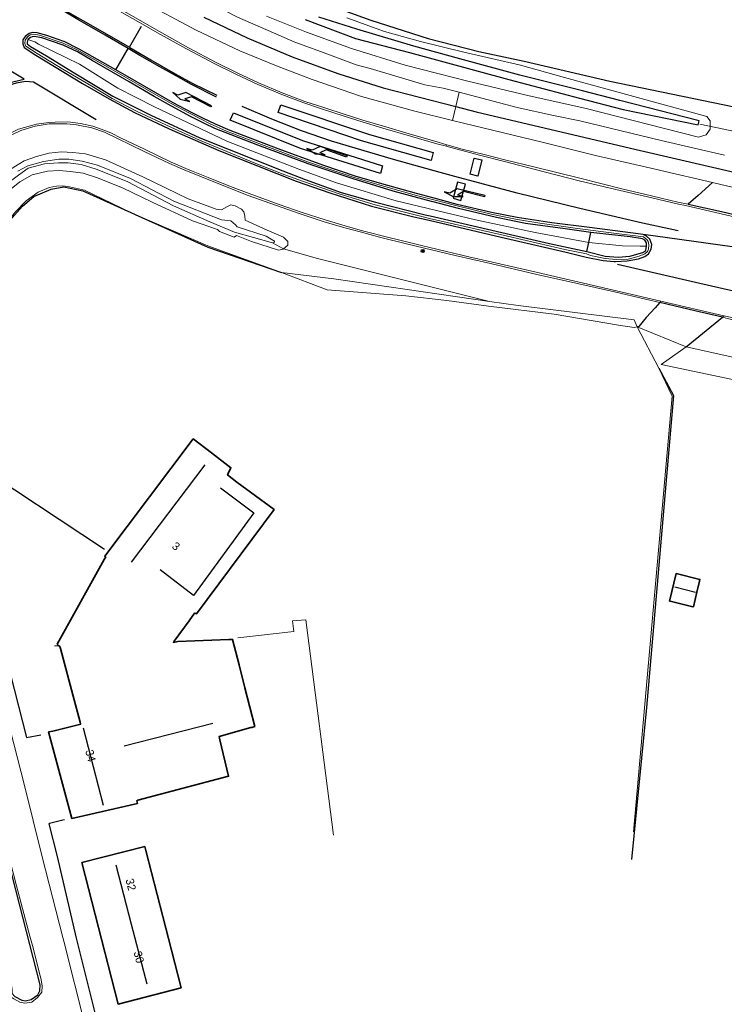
# Model space of a CAD drawing. Header units: metres. Extents: x 169249 to 194689, y 406250 to 412203.
# Tile 423 of 442: x 193196 to 193283, y 411645 to 411767. Entities that reach past the tile are written whole.
import ezdxf
from ezdxf.enums import TextEntityAlignment as Align

# ---------------------------------------------------------------- set-up
doc = ezdxf.new("R2010")
doc.units = ezdxf.units.M
doc.linetypes.add('BGT_NLCS_N264$0$AM-AS', pattern=[16, 10, -2, 2, -2])
doc.layers.get('0').update_dxf_attribs({"linetype": 'CONTINUOUS'})
for name, color, linetype, lineweight in [('BGT_NLCS_N264$0$B-WE-AM-AS_KUNSTWERK_DUIKER-GV', 252, 'BGT_NLCS_N264$0$AM-AS', 18), ('BGT_NLCS_N264$0$B-WE-IE-TERREINAFSCHEIDING_KUNSTMATIG_HEKWERK-G', 252, 'BGT_NLCS_N264$0$IE-TERREINAFSCHEIDING-KUNSTMATIG', 18), ('BGT_NLCS_N264$0$B-WE-OG-BREUKLIJN-G', 252, 'CONTINUOUS', 18), ('BGT_NLCS_N264$0$B-WE-OG-TOPOGRAFIE_BEBOUWING-G', 252, 'CONTINUOUS', 35), ('BGT_NLCS_N264$0$B-WE-OG-TOPOGRAFIE_TERREIN_ONBEGROEID-GV', 252, 'CONTINUOUS', 18), ('BGT_NLCS_N264$0$B-WE-OG-TOPOGRAFIE_WATER-GV', 252, 'CONTINUOUS', 18), ('BGT_NLCS_N264$0$B-WE-OG-TOPOGRAFIE_WEG_BERM-GV', 252, 'CONTINUOUS', 18), ('BGT_NLCS_N264$0$B-WE-OG-TOPOGRAFIE_WEG_RIJWEG-GV', 252, 'CONTINUOUS', 18), ('BGT_NLCS_N264$0$B-WE-OG-TOPOGRAFIE_WEG_RIJWIELPAD-GV', 252, 'CONTINUOUS', 18), ('BGT_NLCS_N264$0$B-WE-OG-TOPOGRAFIE_WEG_VERHARD-G', 252, 'CONTINUOUS', 18), ('BGT_NLCS_N264$0$B-WE-VW-MARKERING_PIJL-S', 252, 'CONTINUOUS', 25), ('X-XX-AL-REFERENTIE-G', 7, 'CONTINUOUS', 18)]:
    doc.layers.add(name, color=color, linetype=linetype, lineweight=lineweight)
for name, color, linetype in [('BGT_NLCS_N264$0$B-WE-IE-MEUBILAIR_WEGMEUBILAIR-G', 252, 'CONTINUOUS'), ('BGT_NLCS_N264$0$B-WE-IE-MEUBILAIR_WEGMEUBILAIR-S', 252, 'CONTINUOUS'), ('BGT_NLCS_N264$0$B-WE-IE-TERREINAFSCHEIDING_KUNSTMATIG_HEKWERK_RASTER-G', 252, 'CONTINUOUS'), ('BGT_NLCS_N264$0$B-WE-KG-KADASTRAAL_NOK-G', 252, 'CONTINUOUS'), ('BGT_NLCS_N264$0$B-WE-OG-TOPOGRAFIE_WATER_SLOOT-GV', 252, 'CONTINUOUS'), ('BGT_NLCS_N264$0$B-WE-OG-TOPOGRAFIE_WEG_INRIT-GV', 252, 'CONTINUOUS'), ('BGT_NLCS_N264$0$B-WE-OG-TOPOGRAFIE_WEG_VERKEERSEILAND-GV', 252, 'CONTINUOUS'), ('BGT_NLCS_N264$0$B-WE-OG-TOPOGRAFIE_WEG_VOETPAD-G', 252, 'CONTINUOUS'), ('BGT_NLCS_N264$0$B-WE-VH-KANTOPSLUITING-G', 252, 'CONTINUOUS'), ('BGT_NLCS_N264$0$B-WE-VW-MARKERING-G', 252, 'CONTINUOUS'), ('BGT_NLCS_N264$0$Label_Nummeraanduidingreeks', 252, 'CONTINUOUS')]:
    doc.layers.add(name, color=color, linetype=linetype)
doc.styles.add('BGT_NLCS_N264$0$STANDARD', font='txt')
doc.linetypes.add('BGT_NLCS_N264$0$IE-TERREINAFSCHEIDING-KUNSTMATIG', pattern='A,4,[82,NLCS.SHX,S=0.75,R=90,X=0,Y=0],4,-2', length=10)

# ---------------------------------------------------------------- blocks, each defined once
blk = doc.blocks.new('BGT_NLCS_N264$0$B-SVW-MARKERING_PIJL_LA_5.0')
for p, q in [((0, 0.07), (2.7, 0.07)), ((0, -0.08), (0, 0.07)), ((3.8, 0.97), (2.6, 0.67)), ((2.6, 0.67), (3.3, 0.67)), ((2.7, 0.07), (3.3, 0.67)), ((3.55, -0.08), (4.3, 0.67)), ((5, 0.67), (3.8, 0.97)), ((4.3, 0.67), (5, 0.67)), ((0, -0.08), (3.55, -0.08))]:
    blk.add_line(p, q)
blk = doc.blocks.new('BGT_NLCS_N264$0$SIE-WEG_PAAL_ALGEMEEN_TYPE_02-SO')
at = {"ltscale": 0.5}
h = blk.add_hatch(color=256, dxfattribs=at)
h.paths.add_polyline_path([(0, 0), (0.1875, 0, 0.41421356), (0, 0.1875)])
h.paths.add_polyline_path([(0, -0.1875), (0, 0), (-0.1875, 0, 0.41421356)])
for p, q in [((-0.1875, 0), (0.1875, 0)), ((0, -0.1875), (0, 0.1875))]:
    blk.add_line(p, q, dxfattribs=at)
blk.add_circle((0, 0), 0.1875, dxfattribs=at)
blk = doc.blocks.new('BGT_NLCS_N264')
at = {"layer": 'BGT_NLCS_N264$0$B-WE-AM-AS_KUNSTWERK_DUIKER-GV'}
blk.add_line((193280.4, 411753.9, 12.37), (193290.33, 411751.81, 12.22), dxfattribs=at)
at = {"layer": 'BGT_NLCS_N264$0$B-WE-IE-MEUBILAIR_WEGMEUBILAIR-G'}
for points in [[(193247.31, 411750.35, 13.28), (193247.05, 411749.38, 13.3), (193238.38, 411751.83, 13.31), (193228.06, 411755.35, 13.31), (193228.41, 411756.29, 13.29), (193239.41, 411752.59, 13.29), (193247.31, 411750.35, 13.28)], [(193241, 411748.71, 13.36), (193240.74, 411747.75, 13.37), (193230.82, 411750.87, 13.37), (193222.11, 411754.37, 13.37), (193222.51, 411755.29, 13.36), (193231.06, 411751.87, 13.36), (193241, 411748.71, 13.36)], [(193253.35, 411749.44, 13.26), (193252.84, 411747.42, 13.31), (193251.88, 411747.66, 13.31), (193252.4, 411749.68, 13.25), (193253.35, 411749.44, 13.26)], [(193251.29, 411746.42, 13.35), (193250.33, 411746.7, 13.35), (193249.77, 411744.7, 13.39), (193250.74, 411744.43, 13.39), (193251.29, 411746.42, 13.35)]]:
    blk.add_polyline3d(points, dxfattribs=at)
at = {"layer": 'BGT_NLCS_N264$0$B-WE-IE-TERREINAFSCHEIDING_KUNSTMATIG_HEKWERK-G'}
blk.add_line((193275.3, 411723.61, 12.92), (193272.6, 411728.74, 12.95), dxfattribs=at)
for points in [[(193254.27, 411731.89, 12.78), (193244.07, 411733.35, 12.78), (193234.98, 411734.68, 12.84), (193228.47, 411735.47, 12.77)], [(193272.6, 411728.74, 12.95), (193272.26, 411729.6, 13), (193257.85, 411731.37, 12.78), (193254.27, 411731.89, 12.78)]]:
    blk.add_polyline3d(points, dxfattribs=at)
at = {"layer": 'BGT_NLCS_N264$0$B-WE-IE-TERREINAFSCHEIDING_KUNSTMATIG_HEKWERK_RASTER-G'}
blk.add_line((193209.76, 411742.94, 13.02), (193210.33, 411742.68, 13.02), dxfattribs=at)
for points in [[(193211.79, 411779.93, 12.83), (193219.03, 411775.51, 12.88), (193225.25, 411772.57, 12.95), (193232.44, 411769.39, 12.96), (193239.57, 411766.8, 12.96), (193246.67, 411764.54, 12.97), (193252.97, 411762.89, 12.96), (193258.6, 411761.72, 12.93), (193269.22, 411759.23, 12.93), (193284.65, 411756.05, 12.87)], [(193206.51, 411701.1, 13.14), (193189.71, 411712.19, 12.82), (193189.25, 411718.42, 12.89), (193189.13, 411721.69, 12.93), (193189.34, 411725, 12.94), (193189.56, 411728, 12.95), (193189.87, 411730.55, 12.96), (193190.56, 411733.47, 12.95), (193191.65, 411736.49, 12.97), (193193.07, 411739.32, 13.04), (193194.73, 411741.87, 13.08), (193196.34, 411743.69, 13.05), (193197.74, 411744.9, 13.05), (193199.9, 411745.83, 13.05), (193201.44, 411746.09, 13.05), (193203.82, 411745.61, 13.06), (193209.76, 411742.94, 13.02)], [(193210.33, 411742.68, 13.02), (193219.32, 411738.63, 12.96), (193228.47, 411735.47, 12.77)], [(193275.3, 411723.61, 12.92), (193277.13, 411720.19, 12.88), (193275, 411695.78, 12.88), (193273.76, 411681.46, 12.88), (193271.91, 411662.59, 12.81)]]:
    blk.add_polyline3d(points, dxfattribs=at)
at = {"layer": 'BGT_NLCS_N264$0$B-WE-KG-KADASTRAAL_NOK-G'}
for p, q in [((193209.85, 411699.53, 21.99), (193218.98, 411711.58, 22)), ((193279.87, 411695.73, 15.46), (193277.3, 411696.4, 15.44)), ((193206.38, 411669.3, 22.11), (193203.89, 411678.92, 22.07)), ((193208.93, 411676.73, 18.61), (193219.93, 411679.51, 18.69))]:
    blk.add_line(p, q, dxfattribs=at)
for points in [[(193220.9, 411708.76, 18.82), (193225.05, 411705.62, 18.75), (193217.54, 411695.38, 18.66), (193213.4, 411698.57, 18.69)], [(193211.81, 411647.13, 21.07), (193209.87, 411654.54, 21.04), (193207.95, 411661.88, 21.02)]]:
    blk.add_polyline3d(points, dxfattribs=at)
at = {"layer": 'BGT_NLCS_N264$0$B-WE-OG-BREUKLIJN-G'}
for points in [[(193266.6, 411739.2, 13.59), (193259.96, 411740.42, 13.56), (193252.56, 411742.03, 13.59), (193242.71, 411744.38, 13.56), (193235.31, 411746.62, 13.54), (193230.63, 411748.29, 13.53), (193221.67, 411751.79, 13.52), (193212.71, 411756.04, 13.54), (193208.16, 411758.37, 13.54), (193203.42, 411761.33, 13.52), (193198.32, 411763.82, 13.5), (193197.86, 411764.11, 13.5), (193197, 411764.39, 13.42)], [(193273.77, 411738.74, 13.46), (193272.99, 411738.76, 13.5), (193270.79, 411738.77, 13.55), (193266.6, 411739.2, 13.59)]]:
    blk.add_polyline3d(points, dxfattribs=at)
at = {"layer": 'BGT_NLCS_N264$0$B-WE-OG-TOPOGRAFIE_BEBOUWING-G'}
for points in [[(193200.85, 411689.13, 17.06), (193200.65, 411689.32, 17.07), (193206.46, 411699.84, 17.16), (193206.67, 411700.16, 20.11), (193206.54, 411700.24, 20.13), (193217.52, 411714.81, 20.13), (193219.79, 411713.07, 20.13), (193222.2, 411711.23, 20.13), (193222.16, 411711.14, 20.13)], [(193222.16, 411711.14, 20.13), (193221.78, 411710.35, 20.16), (193222.93, 411709.46, 17.39), (193227.55, 411706.04, 17.37), (193217.92, 411693.08, 17.33), (193217.71, 411693.19, 17.19), (193217.69, 411693.2, 17.17), (193217.01, 411692.25, 17.16), (193215.17, 411689.71, 17.14), (193215.05, 411689.54, 17.14), (193215.6, 411689.65, 16.1), (193221.93, 411689.91, 16.14), (193222.41, 411689.93, 16.14), (193223.21, 411686.75, 16.14), (193223.93, 411683.9, 16.15), (193225.15, 411679.1, 16.15), (193224.79, 411679, 16.15), (193224.67, 411678.97, 16.15), (193220.73, 411677.85, 16.16), (193220.82, 411677.47, 16.15), (193221.9, 411672.96, 16.14), (193221.91, 411672.93, 16.14), (193210.65, 411669.96, 16.18), (193210.53, 411669.9, 19.01), (193210.6, 411669.57, 19.01), (193202.47, 411667.71, 18.97), (193199.57, 411678.43, 18.94), (193200.08, 411678.55, 19.26), (193203.55, 411679.39, 21.37), (193203.54, 411679.44, 20.43), (193203.5, 411679.67, 16.16), (193202.76, 411682.44, 16.18), (193201.04, 411688.81, 16.09), (193200.95, 411689.03, 17.05), (193200.85, 411689.13, 17.06)], [(193279.61, 411693.96, 14.79), (193279.51, 411693.98, 14.79), (193276.69, 411694.68, 14.84), (193276.63, 411694.69, 14.84), (193277.45, 411698.1, 14.81), (193280.4, 411697.38, 14.81), (193280.34, 411697.15, 14.81), (193280.03, 411695.8, 14.8), (193279.61, 411693.96, 14.79)], [(193211.52, 411664.21, 18.18), (193211.65, 411663.7, 18.18), (193213.75, 411655.52, 18.19), (193214.82, 411651.36, 18.2), (193216.02, 411646.67, 18.21), (193208.19, 411644.66, 18.22), (193203.7, 411662.22, 18.21), (193211.52, 411664.21, 18.18)]]:
    blk.add_polyline3d(points, dxfattribs=at)
at = {"layer": 'BGT_NLCS_N264$0$B-WE-OG-TOPOGRAFIE_TERREIN_ONBEGROEID-GV', "linetype": 'Continuous'}
blk.add_line((193278.69, 411726.24, 13.02), (193272.6, 411728.74, 12.95), dxfattribs=at)
for points in [[(193209.76, 411742.94, 12.96), (193204.03, 411745.69, 13.05), (193202.17, 411746.12, 13.05), (193201.34, 411746.22, 13.05), (193200.53, 411746.19, 13.05), (193199.64, 411746.03, 13.05), (193198.27, 411745.44, 13.06), (193196.8, 411744.35, 13.05), (193195.47, 411743.01, 13.04), (193194.09, 411741.31, 13.04), (193192.78, 411739.22, 13.06), (193191.83, 411737.34, 12.98), (193191.51, 411736.55, 12.97)], [(193210.33, 411742.68, 12.95), (193209.95, 411742.84, 12.96), (193209.76, 411742.94, 12.96)], [(193228.47, 411735.47, 12.77), (193219.32, 411738.77, 12.88), (193210.33, 411742.68, 12.95)], [(193285.22, 411722.02, 12.89), (193275.6, 411724.07, 12.96), (193278.69, 411726.24, 13.02)]]:
    blk.add_polyline3d(points, dxfattribs=at)
at = {"layer": 'BGT_NLCS_N264$0$B-WE-OG-TOPOGRAFIE_WATER-GV'}
blk.add_line((193227.37, 411739.17, 12.64), (193228.71, 411738.39, 13.04), dxfattribs=at)
for points in [[(193226.6, 411767.31, 13.07), (193231.59, 411765.32, 13.07), (193237.15, 411763.28, 13.06), (193243.84, 411761.22, 13.07), (193251.6, 411759.23, 13.03), (193259.2, 411757.39, 13.09), (193266.1, 411755.86, 13.1), (193280.24, 411752.28, 13.1), (193281.18, 411752.58, 13.04), (193281.68, 411753.27, 13), (193281.68, 411754.3, 12.92), (193281.25, 411754.85, 12.9), (193263.59, 411759.68, 12.85), (193258.12, 411761.22, 12.89), (193250.93, 411762.85, 12.88), (193245.71, 411764.14, 12.87), (193241.24, 411765.37, 12.86), (193236.57, 411767.07, 12.83)], [(193223.8, 411743.02, 13.2), (193223.49, 411743.35, 13.2), (193222.71, 411743.75, 13.22), (193222.18, 411743.87, 13.22), (193221.67, 411743.64, 13.22), (193221.01, 411743.27, 13.22), (193220.36, 411743.34, 13.24), (193216.88, 411744.62, 13.24), (193211.28, 411747.36, 13.24), (193206.65, 411749.46, 13.22), (193204.14, 411750.22, 13.19), (193202.57, 411750.35, 13.16), (193201.17, 411750.47, 13.12), (193199.61, 411750.29, 13.07), (193198.05, 411749.88, 13.04), (193196.55, 411749.34, 13.02), (193195.98, 411748.99, 13.01), (193194.93, 411748.34, 13), (193193.85, 411747.62, 13), (193192.5, 411746.2, 13.01), (193191.13, 411744.41, 12.98), (193189.78, 411742.03, 12.95), (193188.3, 411738.91, 12.95), (193187.89, 411737.57, 12.95)], [(193195.76, 411748.04, 12.54), (193196.98, 411748.72, 12.55), (193198.95, 411749.26, 12.54), (193200.85, 411749.55, 12.52), (193202.09, 411749.53, 12.52), (193203.73, 411749.3, 12.54), (193205.65, 411748.81, 12.54), (193209.75, 411747.13, 12.54), (193215.12, 411744.33, 12.54), (193221.02, 411741.99, 12.54), (193221.44, 411741.98, 12.51), (193222.18, 411741.87, 12.51), (193222.77, 411741.41, 12.51), (193222.97, 411741.13, 12.51), (193226.58, 411739.97, 12.54), (193227.6, 411739.38, 12.61), (193227.6, 411739.23, 12.65), (193227.37, 411739.17, 12.64)], [(193227.37, 411739.17, 12.64), (193222.64, 411740.46, 12.55), (193219.59, 411741.78, 12.51), (193215.06, 411743.75, 12.53), (193209.31, 411746.76, 12.54), (193205.48, 411748.31, 12.55), (193203.61, 411748.9, 12.54), (193202.01, 411749.08, 12.52), (193200.79, 411749.08, 12.5), (193199.04, 411748.96, 12.49), (193197.03, 411748.41, 12.5), (193195.83, 411747.57, 12.5), (193194.12, 411746.27, 12.51), (193192.7, 411744.73, 12.5), (193191.58, 411743.18, 12.55), (193190.11, 411740.13, 12.55), (193189.14, 411737.85, 12.54), (193188.91, 411737.28, 12.54)], [(193189.52, 411737.11, 12.98), (193190.64, 411739.94, 12.99), (193191.83, 411742.39, 13), (193193.37, 411744.26, 13.02), (193194.7, 411745.68, 13.01), (193195.98, 411746.73, 13.04), (193197.52, 411747.6, 13.08), (193199.45, 411748.04, 13.08), (193200.86, 411748.13, 13.1), (193202.23, 411748.02, 13.11), (193203.87, 411747.79, 13.09), (193205.5, 411747.28, 13.07), (193208.72, 411745.97, 13.08), (193212.43, 411744.21, 13.02), (193217.44, 411741.9, 13.02), (193220.54, 411740.8, 13.02), (193220.78, 411740.55, 13.02), (193222.6, 411739.86, 13), (193222.87, 411740.07, 13.01), (193224.74, 411739.33, 13.01), (193228.12, 411738.26, 13.01), (193228.66, 411738.35, 13.04), (193228.71, 411738.39, 13.04)], [(193228.71, 411738.39, 13.04), (193229.25, 411738.88, 13.12), (193229.24, 411739.33, 13.13), (193228.71, 411739.84, 13.17), (193226.69, 411740.73, 13.21), (193223.95, 411741.96, 13.21), (193223.91, 411742.48, 13.2), (193223.8, 411743.02, 13.2)]]:
    blk.add_polyline3d(points, dxfattribs=at)
at = {"layer": 'BGT_NLCS_N264$0$B-WE-OG-TOPOGRAFIE_WATER_SLOOT-GV'}
blk.add_polyline3d([(193231.39, 411766.87, 11.97), (193237.64, 411764.54, 12.01), (193244.36, 411762.79, 12.05), (193256.68, 411759.45, 12.14), (193265.45, 411757.11, 12.24), (193270.87, 411755.7, 12.22), (193280.19, 411753.8, 12.31), (193280.32, 411754.28, 12.31), (193270.45, 411756.83, 12.19), (193265.82, 411758.04, 12.22), (193258.07, 411759.99, 12.07), (193250.61, 411762.01, 12.02), (193244.9, 411763.58, 11.98), (193237.82, 411765.66, 11.98), (193233.09, 411767.18, 11.98)], dxfattribs=at)
at = {"layer": 'BGT_NLCS_N264$0$B-WE-OG-TOPOGRAFIE_WEG_BERM-GV'}
for p, q in [((193248.95, 411751.14, 13.22), (193248.99, 411751.34, 13.32)), ((193275.41, 411731.73, 13.16), (193275.55, 411731.91, 13.26)), ((193283.2, 411729.91, 13.17), (193283.42, 411730.09, 13.26))]:
    blk.add_line(p, q, dxfattribs=at)
for points in [[(193248.99, 411751.34, 13.32), (193247.9, 411751.64, 13.32), (193244.33, 411752.68, 13.32), (193241.41, 411753.55, 13.33), (193238.55, 411754.39, 13.33), (193236.25, 411755.11, 13.32), (193233.86, 411755.92, 13.32), (193231.36, 411756.72, 13.32), (193228.57, 411757.78, 13.32), (193225.62, 411759, 13.29), (193223.05, 411760.23, 13.3), (193220.36, 411761.55, 13.3), (193216.94, 411763.38, 13.31), (193212.96, 411765.59, 13.31), (193208.68, 411768.05, 13.31), (193203.02, 411771.39, 13.3), (193197.86, 411774.53, 13.3), (193193.76, 411776.97, 13.3), (193188.26, 411780.42, 13.31), (193185.04, 411782.36, 13.35), (193182.88, 411783.7, 13.31), (193181.16, 411784.76, 13.32), (193181.81, 411785.77, 13.25)], [(193194.21, 411752.18, 13.11), (193196.11, 411753.12, 13.12), (193197.9, 411753.63, 13.19), (193199.65, 411753.91, 13.22), (193201.83, 411753.92, 13.28), (193203.03, 411753.8, 13.28), (193204.92, 411753.43, 13.29), (193206.52, 411752.89, 13.31), (193211.44, 411750.48, 13.33), (193214.58, 411749.01, 13.32), (193216.4, 411748.21, 13.3), (193220.3, 411746.63, 13.29), (193224.33, 411745.02, 13.32), (193227.71, 411743.83, 13.31), (193230.77, 411742.74, 13.33), (193233.78, 411741.78, 13.32), (193236.34, 411741.03, 13.32), (193238.23, 411740.54, 13.31), (193240.63, 411739.87, 13.3), (193244.17, 411739, 13.31), (193250.03, 411737.59, 13.3), (193254.39, 411736.59, 13.3), (193260.01, 411735.25, 13.3), (193265, 411734.14, 13.29), (193269.8, 411733.06, 13.3), (193273.66, 411732.18, 13.3), (193275.41, 411731.73, 13.16)], [(193248.99, 411751.34, 13.32), (193250.89, 411750.8, 13.31), (193253.63, 411750.13, 13.31), (193256.19, 411749.44, 13.31), (193259.96, 411748.53, 13.31), (193265.49, 411747.17, 13.3), (193270.71, 411745.86, 13.3), (193274.38, 411744.98, 13.3), (193275.57, 411744.7, 13.31), (193277.66, 411744.2, 13.26), (193278.93, 411743.94, 13.18)], [(193228.71, 411738.39, 13.04), (193232.93, 411737.21, 13.15), (193254.27, 411731.89, 12.78)], [(193303.38, 411725.19, 13.25), (193301.91, 411725.63, 13.32), (193300.11, 411726.04, 13.38), (193298.08, 411726.52, 13.37), (193292.76, 411727.76, 13.32), (193287.3, 411728.99, 13.28), (193286.88, 411729.08, 13.28), (193284.15, 411729.68, 13.29), (193283.2, 411729.91, 13.17)], [(193301.79, 411720.93, 12.84), (193285.59, 411724.73, 13.16), (193278.69, 411726.24, 13.02)]]:
    blk.add_polyline3d(points, dxfattribs=at)
at = {"layer": 'BGT_NLCS_N264$0$B-WE-OG-TOPOGRAFIE_WEG_INRIT-GV'}
blk.add_line((193278.69, 411726.24, 13.02), (193283.2, 411729.91, 13.17), dxfattribs=at)
for points in [[(193281.97, 411746.64, 13.2), (193280.18, 411745.02, 13.2), (193278.93, 411743.94, 13.18)], [(193278.93, 411743.94, 13.18), (193283.09, 411743.03, 13.21), (193287.48, 411741.99, 13.21)], [(193275.41, 411731.73, 13.16), (193274.83, 411731.07, 13.16), (193273.72, 411729.9, 13.06), (193272.8, 411728.78, 12.96), (193272.6, 411728.74, 12.95)], [(193283.2, 411729.91, 13.17), (193279.77, 411730.72, 13.2), (193275.41, 411731.73, 13.16)]]:
    blk.add_polyline3d(points, dxfattribs=at)
at = {"layer": 'BGT_NLCS_N264$0$B-WE-OG-TOPOGRAFIE_WEG_RIJWEG-GV'}
for points in [[(193248.95, 411751.14, 13.22), (193247.77, 411751.45, 13.22), (193244.48, 411752.39, 13.23), (193241.03, 411753.39, 13.25), (193238.47, 411754.19, 13.25), (193236.27, 411754.87, 13.24), (193233.43, 411755.81, 13.24), (193231.26, 411756.55, 13.23), (193228.5, 411757.58, 13.23), (193225.52, 411758.83, 13.23), (193222.8, 411760.1, 13.23), (193220.11, 411761.43, 13.23), (193217.46, 411762.83, 13.23), (193216.58, 411763.3, 13.22), (193213.1, 411765.24, 13.22), (193210.94, 411766.45, 13.22), (193208.35, 411767.93, 13.23)], [(193196.74, 411763.57, 13.28), (193196.63, 411763.89, 13.3), (193196.65, 411764.32, 13.3), (193196.94, 411764.71, 13.29), (193197.27, 411764.97, 13.29), (193197.73, 411765.05, 13.28), (193198.46, 411764.93, 13.27), (193201.38, 411763.96, 13.31)], [(193273.38, 411739.88, 13.27), (193273.65, 411739.7, 13.27), (193273.8, 411739.56, 13.3), (193273.98, 411739.32, 13.29), (193274.07, 411738.9, 13.3), (193274, 411738.35, 13.29), (193273.89, 411738.1, 13.29), (193273.58, 411737.77, 13.27), (193272.84, 411737.48, 13.25), (193271.48, 411737.14, 13.23), (193270, 411737.09, 13.22), (193268.62, 411737.2, 13.23), (193266.83, 411737.6, 13.27), (193266.34, 411737.78, 13.32), (193263.62, 411738.34, 13.24), (193256.51, 411739.98, 13.24), (193246.83, 411742.19, 13.26), (193246.04, 411742.38, 13.26), (193240.09, 411743.89, 13.26), (193235.76, 411745.18, 13.27), (193231.22, 411746.75, 13.27), (193228.9, 411747.61, 13.29), (193225.08, 411749.09, 13.24), (193218.31, 411751.9, 13.25), (193214.75, 411753.5, 13.26), (193210.49, 411755.5, 13.26), (193207.46, 411757.07, 13.26), (193204.94, 411758.61, 13.27), (193201.32, 411760.71, 13.27), (193198.16, 411762.64, 13.27), (193196.74, 411763.57, 13.28)], [(193201.38, 411763.96, 13.31), (193203.12, 411763.11, 13.31), (193208.18, 411760.27, 13.31), (193212.75, 411757.61, 13.31), (193214.8, 411756.47, 13.32), (193216.98, 411755.28, 13.32), (193218.49, 411754.49, 13.32), (193219.62, 411753.92, 13.32), (193221.66, 411753.02, 13.32), (193225.99, 411751.37, 13.32), (193231.83, 411749.17, 13.34), (193233.91, 411748.45, 13.31), (193237.37, 411747.32, 13.3), (193241.15, 411746.18, 13.31), (193245.21, 411745.04, 13.31), (193247.37, 411744.48, 13.31), (193250.09, 411743.77, 13.31), (193254.51, 411742.72, 13.31), (193257.51, 411742.11, 13.29), (193260.55, 411741.58, 13.29), (193264.9, 411740.99, 13.29), (193269.39, 411740.38, 13.26), (193273.38, 411739.88, 13.27)], [(193184.44, 411738.55, 12.85), (193184.67, 411739.2, 12.85), (193185, 411740.15, 12.85), (193186.14, 411742.87, 12.89), (193187.31, 411745.33, 12.91), (193188.31, 411746.95, 12.94), (193189.75, 411748.86, 12.94), (193191.12, 411750.26, 12.96), (193192.33, 411751.26, 12.99), (193193.98, 411752.32, 13), (193195.85, 411753.25, 13.03), (193198.05, 411753.87, 13.13), (193199.6, 411754.09, 13.16), (193200.39, 411754.13, 13.19), (193201.95, 411754.16, 13.24), (193203.54, 411753.97, 13.25), (193205.05, 411753.62, 13.24), (193206.56, 411753.12, 13.22), (193207.28, 411752.81, 13.23), (193208.58, 411752.16, 13.22)], [(193208.58, 411752.16, 13.22), (193211.48, 411750.77, 13.25), (193214.77, 411749.17, 13.27), (193216.6, 411748.37, 13.27), (193217.51, 411748, 13.27), (193219.37, 411747.26, 13.27), (193222.16, 411746.14, 13.26), (193224.44, 411745.26, 13.27), (193228.2, 411743.9, 13.27), (193231.04, 411742.91, 13.27), (193233.91, 411742.01, 13.27), (193236.79, 411741.16, 13.27), (193238.7, 411740.62, 13.26), (193241.61, 411739.86, 13.26), (193244.51, 411739.15, 13.26), (193246.03, 411738.78, 13.27), (193246.89, 411738.56, 13.27), (193251.73, 411737.43, 13.28), (193254.67, 411736.77, 13.28), (193259.52, 411735.64, 13.28), (193267.75, 411733.73, 13.27), (193275.55, 411731.91, 13.26)], [(193309.14, 411736.58, 13.22), (193306.01, 411737.5, 13.26), (193303.12, 411738.19, 13.26), (193301.58, 411738.54, 13.27), (193296.73, 411739.65, 13.26), (193291.85, 411740.77, 13.26), (193289.45, 411741.3, 13.25), (193287.5, 411741.74, 13.25), (193283.58, 411742.63, 13.24), (193278.61, 411743.78, 13.24), (193277.76, 411743.97, 13.24), (193274.45, 411744.74, 13.23), (193269.95, 411745.78, 13.24), (193265.42, 411746.87, 13.26), (193259.95, 411748.25, 13.24), (193255.97, 411749.29, 13.26), (193253.05, 411750.03, 13.23), (193249.19, 411751.07, 13.22), (193248.95, 411751.14, 13.22)], [(193275.55, 411731.91, 13.26), (193283.37, 411730.11, 13.26), (193283.42, 411730.09, 13.26)], [(193283.42, 411730.09, 13.26), (193288.68, 411728.89, 13.26), (193300.35, 411726.21, 13.28), (193303.3, 411725.48, 13.28)]]:
    blk.add_polyline3d(points, dxfattribs=at)
at = {"layer": 'BGT_NLCS_N264$0$B-WE-OG-TOPOGRAFIE_WEG_RIJWIELPAD-GV'}
for p, q in [((193250.54, 411757.86, 13.22), (193250.11, 411756.06, 13.24)), ((193250.11, 411756.06, 13.24), (193249.71, 411754.36, 13.21)), ((193281.97, 411746.64, 13.2), (193285.44, 411745.8, 13.19))]:
    blk.add_line(p, q, dxfattribs=at)
for points in [[(193250.54, 411757.86, 13.22), (193248.52, 411758.34, 13.22), (193246.25, 411758.77, 13.27), (193239.48, 411760.78, 13.21), (193237.73, 411761.25, 13.29), (193233.43, 411762.86, 13.28), (193230.13, 411764.05, 13.3), (193227.49, 411765.23, 13.29), (193223.03, 411767.16, 13.3), (193218.33, 411769.61, 13.29), (193213.93, 411771.86, 13.32), (193208.04, 411775.29, 13.34), (193198.68, 411781.21, 13.28), (193193.28, 411784.81, 13.29), (193189.33, 411787.35, 13.34), (193184.99, 411790.34, 13.32)], [(193185.1, 411785.93, 13.3), (193186.1, 411785.33, 13.38), (193190.61, 411782.28, 13.32), (193196.85, 411778.12, 13.33), (193203.64, 411773.67, 13.32), (193210.88, 411769.27, 13.32), (193217.89, 411765.54, 13.33), (193223.32, 411762.98, 13.32), (193227.85, 411761.13, 13.3), (193232.28, 411759.42, 13.26), (193238.4, 411757.33, 13.27), (193245.03, 411755.52, 13.24), (193249.71, 411754.36, 13.21)], [(193283.43, 411750.05, 13.18), (193275.58, 411751.84, 13.2), (193265.48, 411754.28, 13.18), (193262.21, 411754.96, 13.24), (193257.74, 411755.97, 13.24), (193250.54, 411757.86, 13.22)], [(193249.71, 411754.36, 13.21), (193251.06, 411754.03, 13.21), (193260.83, 411751.66, 13.32), (193267.46, 411750, 13.21), (193275.21, 411748.22, 13.19), (193275.55, 411748.14, 13.19), (193281.97, 411746.64, 13.2)]]:
    blk.add_polyline3d(points, dxfattribs=at)
at = {"layer": 'BGT_NLCS_N264$0$B-WE-OG-TOPOGRAFIE_WEG_VERHARD-G'}
for p, q in [((193200.32, 411689.11, 13.02), (193200.85, 411689.13, 13.05)), ((193200.85, 411689.13, 13.05), (193200.97, 411689.14, 13.05))]:
    blk.add_line(p, q, dxfattribs=at)
for points in [[(193228.47, 411735.47, 12.77), (193234.14, 411733.31, 12.65), (193243.89, 411732.57, 12.63), (193248.99, 411731.98, 12.57), (193254.18, 411731.28, 12.57), (193262.33, 411730.29, 12.7), (193270.29, 411728.93, 12.89), (193272.25, 411728.66, 12.93), (193272.6, 411728.74, 12.95)], [(193272.17, 411666.03, 12.78), (193276.95, 411720.14, 12.89), (193275.3, 411723.61, 12.92)], [(193234.93, 411665.64, 12.73), (193231.51, 411692.36, 12.84), (193229.85, 411692.23, 12.89), (193230.02, 411690.92, 12.91), (193223.04, 411690.14, 12.94)], [(193194.03, 411688.63, 12.78), (193193.88, 411688.59, 12.78), (193192.59, 411688.22, 12.78), (193192.39, 411687.95, 12.78), (193192.38, 411687.66, 12.78), (193193.5, 411683.59, 12.78), (193196.54, 411671.94, 12.76), (193198.79, 411662.93, 12.76), (193201.34, 411652.91, 12.81), (193201.45, 411652.47, 12.81), (193204.08, 411642.12, 12.87), (193204.43, 411640.97, 12.98)], [(193194.69, 411645.68, 13.19), (193194.88, 411645.55, 13.2), (193195.24, 411645.31, 13.2), (193196.01, 411644.9, 13.19), (193196.63, 411644.76, 13.17), (193197.48, 411644.91, 13.1), (193198.21, 411645.46, 12.98), (193198.72, 411646.12, 12.95), (193198.79, 411646.86, 12.91), (193198.78, 411646.91, 12.91), (193198.6, 411647.88, 12.93), (193198.53, 411648.15, 12.93), (193197.57, 411651.91, 12.82), (193197.26, 411653.08, 12.83), (193195.6, 411659.33, 12.85), (193193.45, 411667.56, 12.84), (193192.86, 411669.88, 12.83), (193191.7, 411674.38, 12.83), (193190.34, 411679.58, 12.84), (193189.42, 411683.07, 12.96), (193189.29, 411683.21, 12.98), (193189.2, 411683.3, 13), (193188.94, 411683.28, 13), (193188.81, 411683.27, 12.99)]]:
    blk.add_polyline3d(points, dxfattribs=at)
at = {"layer": 'BGT_NLCS_N264$0$B-WE-OG-TOPOGRAFIE_WEG_VERKEERSEILAND-GV'}
for p, q in [((193266.6, 411739.2, 13.59), (193266.85, 411740.44, 13.46)), ((193266.37, 411738.09, 13.42), (193266.6, 411739.2, 13.59))]:
    blk.add_line(p, q, dxfattribs=at)
for points in [[(193197, 411764.39, 13.42), (193196.89, 411764.08, 13.42), (193196.89, 411763.85, 13.42), (193197.32, 411763.54, 13.41), (193199.3, 411762.38, 13.43), (193202.73, 411760.26, 13.43), (193207.56, 411757.35, 13.39), (193212.24, 411755.01, 13.41), (193218.32, 411752.21, 13.41), (193228.62, 411748.09, 13.41), (193231.41, 411747.03, 13.4), (193235.86, 411745.41, 13.4), (193240.14, 411744.22, 13.4), (193246.3, 411742.65, 13.4), (193246.91, 411742.51, 13.4), (193256.35, 411740.33, 13.4), (193261.72, 411739.07, 13.41), (193266.37, 411738.09, 13.42)], [(193266.85, 411740.44, 13.46), (193263.67, 411740.88, 13.46), (193258.77, 411741.57, 13.46), (193255.17, 411742.28, 13.46), (193250.42, 411743.41, 13.46), (193247.31, 411744.23, 13.46), (193247.1, 411744.28, 13.46), (193242.32, 411745.55, 13.46), (193237.38, 411747.08, 13.46), (193231.77, 411748.95, 13.45), (193225.52, 411751.28, 13.47), (193220.2, 411753.36, 13.46), (193218.9, 411753.98, 13.46), (193217.11, 411754.88, 13.45), (193214.44, 411756.33, 13.45), (193212.68, 411757.31, 13.45), (193209.57, 411759.15, 13.46), (193204.99, 411761.77, 13.45), (193203.14, 411762.85, 13.45), (193201.39, 411763.69, 13.45), (193198.71, 411764.61, 13.44), (193197.79, 411764.79, 13.42), (193197.53, 411764.73, 13.42), (193197.32, 411764.63, 13.42), (193197, 411764.39, 13.42)], [(193273.77, 411738.74, 13.46), (193273.79, 411739.15, 13.46), (193273.57, 411739.48, 13.46), (193273.29, 411739.66, 13.44), (193271.76, 411739.88, 13.46), (193267.59, 411740.34, 13.46), (193266.85, 411740.44, 13.46)], [(193266.37, 411738.09, 13.42), (193268.64, 411737.49, 13.4), (193270.27, 411737.37, 13.41), (193271.69, 411737.48, 13.42), (193273.33, 411737.94, 13.44), (193273.67, 411738.21, 13.45), (193273.77, 411738.74, 13.46)]]:
    blk.add_polyline3d(points, dxfattribs=at)
at = {"layer": 'BGT_NLCS_N264$0$B-WE-OG-TOPOGRAFIE_WEG_VOETPAD-G'}
for points in [[(193194.03, 411688.63, 12.78), (193194.31, 411687.65, 12.87), (193196.82, 411677.75, 12.89), (193198.61, 411678.06, 12.92)], [(193201.54, 411667.54, 12.99), (193201.35, 411667.49, 12.99), (193199.7, 411667.06, 12.96), (193199.6, 411667.03, 12.95), (193200.63, 411662.99, 12.98), (193202.98, 411652.82, 12.94), (193205.69, 411642.09, 13), (193205.95, 411641.12, 13.03), (193205.96, 411641.05, 13.03)]]:
    blk.add_polyline3d(points, dxfattribs=at)
at = {"layer": 'BGT_NLCS_N264$0$B-WE-VH-KANTOPSLUITING-G'}
blk.add_polyline3d([(193191.52, 411669.54, 13.14), (193192.52, 411663.01, 13.23), (193193.85, 411654.54, 13.27), (193194.99, 411646.41, 13.28), (193195, 411646.01, 13.28), (193195.38, 411645.59, 13.29), (193196.23, 411645.12, 13.27), (193196.72, 411645.05, 13.24), (193197.39, 411645.22, 13.21), (193198.24, 411645.78, 13.13), (193198.5, 411646.3, 13.11), (193198.54, 411647.05, 13.05), (193195.96, 411657.06, 13.02), (193192.66, 411669.84, 13.04), (193192.64, 411669.92, 13.04)], dxfattribs=at)
at = {"layer": 'BGT_NLCS_N264$0$B-WE-VW-MARKERING-G'}
for p, q in [((193209.59, 411763.43, 13.32), (193211.11, 411766.07, 13.22)), ((193207.92, 411760.63, 13.35), (193209.45, 411763.27, 13.31))]:
    blk.add_line(p, q, dxfattribs=at)
at = {"layer": 'BGT_NLCS_N264$0$B-WE-VW-MARKERING-G', "linetype": 'Continuous'}
blk.add_line((193197.68, 411759.14, 13.26), (193205.46, 411754.46, 13.24), dxfattribs=at)
for points in [[(193218.84, 411767.18, 13.33), (193224.23, 411764.61, 13.31), (193229.78, 411762.25, 13.31), (193235.46, 411760.18, 13.29), (193241.08, 411758.41, 13.26), (193250.11, 411756.06, 13.24)], [(193277.7, 411740.63, 13.34), (193273.26, 411741.59, 13.33), (193265.49, 411743.41, 13.35), (193257.71, 411745.34, 13.34), (193249.98, 411747.39, 13.33), (193248.18, 411747.89, 13.33), (193242.38, 411749.49, 13.34), (193234.66, 411751.78, 13.36), (193230.94, 411753.07, 13.36), (193227.26, 411754.49, 13.34), (193223.61, 411756.08, 13.35)], [(193250.11, 411756.06, 13.24), (193252.63, 411755.41, 13.23), (193261.93, 411753.24, 13.29), (193273.02, 411750.62, 13.26), (193285.34, 411747.77, 13.25), (193296.37, 411745.17, 13.3), (193308.03, 411742.27, 13.29), (193310.82, 411741.52, 13.29), (193316.58, 411739.84, 13.29), (193319.52, 411738.91, 13.28), (193322.51, 411737.98, 13.26), (193335.44, 411733.7, 13.31)], [(193287.68, 411738.21, 13.33), (193274.89, 411739.98, 13.35), (193273.34, 411740.17, 13.3)], [(193270.18, 411736.51, 13.32), (193279.85, 411734.29, 13.32), (193290.51, 411731.83, 13.31), (193290.41, 411732.28, 13.28)]]:
    blk.add_polyline3d(points, dxfattribs=at)
at = {"layer": 'BGT_NLCS_N264$0$B-WE-VW-MARKERING-G'}
for points in [[(193209.45, 411763.27, 13.31), (193206.57, 411764.93, 13.3), (193203.21, 411766.88, 13.32), (193201.26, 411768.02, 13.32), (193196.44, 411770.8, 13.31)], [(193196.67, 411771, 13.32), (193201.35, 411768.18, 13.33), (193205.04, 411766.07, 13.3), (193209.01, 411763.77, 13.31), (193209.59, 411763.43, 13.32)], [(193207.92, 411760.63, 13.35), (193203.35, 411763.21, 13.35), (193201.49, 411764.13, 13.33), (193201.44, 411764.16, 13.33), (193199.34, 411764.89, 13.31), (193198.15, 411765.22, 13.31), (193197.59, 411765.26, 13.31), (193197.14, 411765.15, 13.32), (193196.65, 411764.76, 13.32), (193196.37, 411764.34, 13.32), (193196.38, 411763.85, 13.31), (193196.55, 411763.41, 13.3), (193197.99, 411762.45, 13.3), (193203.78, 411758.95, 13.3), (193207.07, 411757.02, 13.3), (193210.24, 411755.33, 13.3), (193214.52, 411753.29, 13.3), (193220.69, 411750.61, 13.3), (193230.3, 411746.82, 13.31), (193234.47, 411745.36, 13.3), (193239.64, 411743.72, 13.31), (193244.89, 411742.39, 13.29), (193246.78, 411741.95, 13.29), (193255.73, 411739.85, 13.29), (193263.81, 411737.98, 13.3), (193266.28, 411737.39, 13.3), (193268.39, 411736.95, 13.3), (193269.75, 411736.82, 13.29), (193269.92, 411736.83, 13.29), (193271.37, 411736.93, 13.29), (193272.77, 411737.18, 13.29), (193273.58, 411737.47, 13.31), (193274.03, 411737.78, 13.32), (193274.36, 411738.36, 13.33), (193274.42, 411738.94, 13.34), (193274.17, 411739.59, 13.33), (193273.79, 411739.98, 13.32), (193273.34, 411740.17, 13.3)], [(193220.39, 411757.24, 13.34), (193217.32, 411758.8, 13.32), (193215.33, 411759.91, 13.33), (193213.39, 411760.99, 13.32), (193210.91, 411762.43, 13.31), (193209.45, 411763.27, 13.31)], [(193209.59, 411763.43, 13.32), (193209.64, 411763.4, 13.32), (193212.24, 411761.89, 13.34), (193215.27, 411760.14, 13.33), (193217.4, 411758.97, 13.33), (193220.44, 411757.47, 13.33)], [(193189.42, 411756.71, 13.13), (193188.51, 411754.84, 13.1), (193189.53, 411755.93, 13.12), (193190.71, 411756.99, 13.15), (193192.13, 411757.92, 13.17), (193193.5, 411758.62, 13.19), (193194.61, 411759, 13.22), (193196.52, 411759.47, 13.26), (193192.17, 411762.06, 13.24)], [(193233.6, 411748.78, 13.36), (193228.05, 411750.82, 13.36), (193222.1, 411753.12, 13.35), (193220.29, 411753.9, 13.34), (193218.69, 411754.64, 13.34), (193217.29, 411755.35, 13.35), (193215.03, 411756.54, 13.35), (193209.35, 411759.82, 13.35), (193207.92, 411760.63, 13.35)], [(193183.76, 411745.28, 12.98), (193185.82, 411749.52, 13.02), (193187.71, 411753.2, 13.08), (193188.63, 411754.52, 13.11), (193189.83, 411755.97, 13.14), (193190.86, 411756.83, 13.15), (193192.51, 411757.91, 13.17), (193194.05, 411758.58, 13.19), (193195.58, 411759.01, 13.22), (193196.7, 411759.23, 13.24), (193197.68, 411759.14, 13.26)], [(193273.34, 411740.17, 13.3), (193271.79, 411740.38, 13.3), (193266.68, 411741.05, 13.33), (193262.03, 411741.64, 13.33), (193257.72, 411742.31, 13.34), (193254.52, 411742.94, 13.34), (193250.26, 411743.93, 13.35), (193247.42, 411744.68, 13.35), (193245.23, 411745.26, 13.35), (193241.65, 411746.28, 13.36), (193237.74, 411747.41, 13.36), (193233.6, 411748.78, 13.36)]]:
    blk.add_polyline3d(points, dxfattribs=at)
at = {"layer": 'BGT_NLCS_N264$0$B-WE-IE-MEUBILAIR_WEGMEUBILAIR-S', "color": 7}
blk.add_blockref('BGT_NLCS_N264$0$SIE-WEG_PAAL_ALGEMEEN_TYPE_02-SO', (193246, 411738.14, 13.34), dxfattribs=at)
at = {"layer": 'BGT_NLCS_N264$0$B-WE-VW-MARKERING_PIJL-S', "color": 7}
for p, rotation in [((193219.73, 411756.09, 13.36), 152.4787897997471), ((193236.58, 411749.87, 13.36), 160.9544356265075), ((193253.69, 411744.95, 13.33), 166.3907420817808)]:
    blk.add_blockref('BGT_NLCS_N264$0$B-SVW-MARKERING_PIJL_LA_5.0', p, dxfattribs=dict(at, rotation=rotation))
at = {"layer": 'BGT_NLCS_N264$0$Label_Nummeraanduidingreeks', "color": 7, "lineweight": 18, "style": 'BGT_NLCS_N264$0$STANDARD'}
for s, rotation, p in [('3', -38, (193215.39, 411701.49)), ('34', -76, (193204.78, 411675.49)), ('32', -76, (193209.78, 411659.49)), ('30', -76, (193210.78, 411650.49))]:
    blk.add_text(s, height=1, rotation=rotation, dxfattribs=at).set_placement(p, align=Align.MIDDLE)

msp = doc.modelspace()

# ---------------------------------------------------------------- block references
at = {"layer": 'X-XX-AL-REFERENTIE-G'}
msp.add_blockref('BGT_NLCS_N264', (0, 0), dxfattribs=at)

doc.saveas('drawing.dxf')
